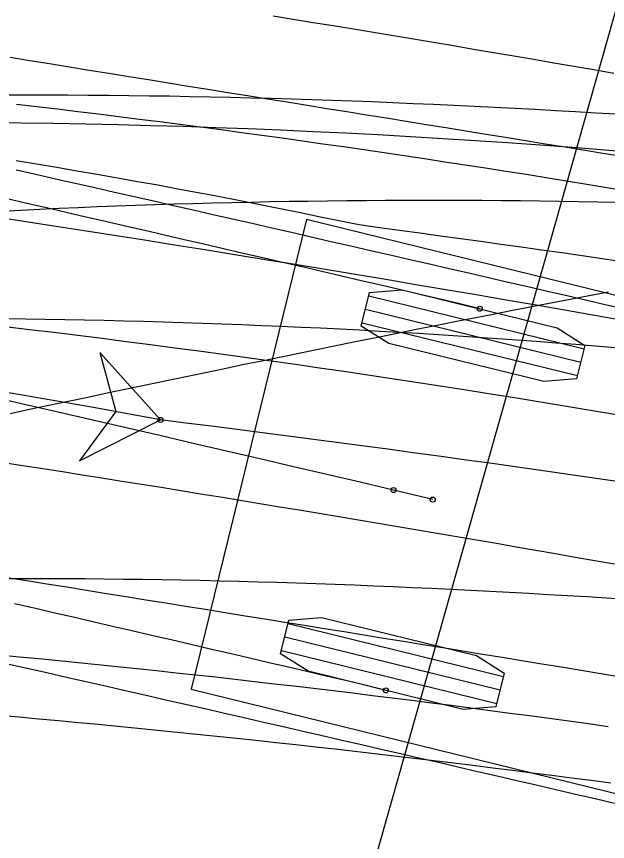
# Model space of a CAD drawing. Extents: x -14 to 1565148, y -25 to 642856.
# Drawn here: x 1564987.06 to 1564996.83, y 636499.08 to 636512.72 of the extents above; entities that cross this region are included whole.
import ezdxf

# ---------------------------------------------------------------- set-up
doc = ezdxf.new("R2010")
doc.units = 0
for name, color, linetype in [('DR_P_Headwall', 7, 'Continuous'), ('MT_P_Drums', 7, 'Continuous'), ('PM_P_Edge_Line', 7, 'Continuous'), ('SC_Scratch2', 7, 'Continuous'), ('TR_Turning_Path25', 7, 'Continuous'), ('TR_Turning_Path26', 7, 'Continuous'), ('TR_Turning_Path28 - Copy-1', 7, 'Continuous'), ('TR_Turning_Path29', 7, 'Continuous')]:
    doc.layers.add(name, color=color, linetype=linetype)

msp = doc.modelspace()

# ---------------------------------------------------------------- linework, layer by layer
at = {"layer": 'DR_P_Headwall'}
for points in [[(1564987.057, 636511.275), (1564987.396, 636511.235), (1564987.735, 636511.195), (1564988.073, 636511.154), (1564988.412, 636511.113), (1564988.751, 636511.071), (1564989.089, 636511.028), (1564989.427, 636510.985), (1564989.765, 636510.941), (1564990.103, 636510.897), (1564990.44, 636510.852), (1564990.778, 636510.807), (1564991.115, 636510.761), (1564991.452, 636510.714), (1564991.789, 636510.667), (1564992.126, 636510.62), (1564992.463, 636510.571), (1564992.799, 636510.523), (1564993.135, 636510.473), (1564993.471, 636510.423), (1564993.807, 636510.373), (1564994.143, 636510.322), (1564994.478, 636510.271), (1564994.814, 636510.219), (1564995.149, 636510.166), (1564995.484, 636510.113), (1564995.819, 636510.059), (1564996.153, 636510.005), (1564996.488, 636509.95), (1564996.822, 636509.895), (1564997.156, 636509.839)], [(1564996.844, 636500.976), (1564996.519, 636501.021), (1564996.193, 636501.065), (1564995.868, 636501.11), (1564995.543, 636501.154), (1564995.218, 636501.197), (1564994.893, 636501.24), (1564994.568, 636501.282), (1564994.243, 636501.325), (1564993.918, 636501.366), (1564993.593, 636501.407), (1564993.269, 636501.448), (1564992.944, 636501.488), (1564992.619, 636501.528), (1564992.294, 636501.567), (1564991.97, 636501.606), (1564991.645, 636501.644), (1564991.32, 636501.682), (1564990.996, 636501.719), (1564990.671, 636501.756), (1564990.347, 636501.793), (1564990.022, 636501.829), (1564989.698, 636501.864), (1564989.374, 636501.899), (1564989.049, 636501.933), (1564988.725, 636501.967), (1564988.401, 636502), (1564988.077, 636502.033), (1564987.753, 636502.065), (1564987.428, 636502.097), (1564987.104, 636502.128), (1564986.78, 636502.159)]]:
    msp.add_lwpolyline(points, dxfattribs=at)
msp.add_arc((1564963.729, 636311.184), 197.765, 77.90523, 85.38277, dxfattribs=at)
at = {"layer": 'MT_P_Drums'}
for points in [[(1564986.895, 636511.428), (1564987.231, 636511.429), (1564987.567, 636511.428), (1564987.903, 636511.427), (1564988.24, 636511.425), (1564988.577, 636511.422), (1564988.913, 636511.418), (1564989.25, 636511.414), (1564989.587, 636511.409), (1564989.923, 636511.403), (1564990.259, 636511.396), (1564990.595, 636511.388), (1564990.931, 636511.38), (1564991.267, 636511.371), (1564991.603, 636511.361), (1564991.939, 636511.351), (1564992.275, 636511.339), (1564992.611, 636511.327), (1564992.947, 636511.315), (1564993.283, 636511.301), (1564993.619, 636511.287), (1564993.954, 636511.273), (1564994.29, 636511.257), (1564994.626, 636511.241), (1564994.962, 636511.225), (1564995.297, 636511.208), (1564995.633, 636511.19), (1564995.969, 636511.171), (1564996.304, 636511.152), (1564996.64, 636511.132), (1564996.976, 636511.112)], [(1564986.882, 636507.726), (1564987.207, 636507.722), (1564987.533, 636507.717), (1564987.858, 636507.711), (1564988.183, 636507.705), (1564988.509, 636507.698), (1564988.834, 636507.69), (1564989.159, 636507.682), (1564989.484, 636507.673), (1564989.81, 636507.662), (1564990.135, 636507.652), (1564990.46, 636507.64), (1564990.785, 636507.628), (1564991.11, 636507.615), (1564991.435, 636507.601), (1564991.76, 636507.586), (1564992.085, 636507.571), (1564992.41, 636507.555), (1564992.735, 636507.538), (1564993.06, 636507.52), (1564993.385, 636507.502), (1564993.71, 636507.483), (1564994.034, 636507.463), (1564994.359, 636507.442), (1564994.684, 636507.421), (1564995.008, 636507.399), (1564995.333, 636507.376), (1564995.657, 636507.352), (1564995.982, 636507.328), (1564996.306, 636507.303), (1564996.631, 636507.277), (1564996.955, 636507.25)], [(1564986.926, 636503.428), (1564987.242, 636503.429), (1564987.558, 636503.428), (1564987.874, 636503.427), (1564988.191, 636503.425), (1564988.508, 636503.422), (1564988.826, 636503.419), (1564989.144, 636503.415), (1564989.462, 636503.41), (1564989.779, 636503.404), (1564990.097, 636503.398), (1564990.415, 636503.39), (1564990.733, 636503.382), (1564991.051, 636503.374), (1564991.37, 636503.364), (1564991.688, 636503.354), (1564992.007, 636503.344), (1564992.326, 636503.332), (1564992.646, 636503.32), (1564992.965, 636503.308), (1564993.285, 636503.294), (1564993.605, 636503.28), (1564993.925, 636503.266), (1564994.245, 636503.25), (1564994.566, 636503.235), (1564994.887, 636503.218), (1564995.207, 636503.201), (1564995.528, 636503.183), (1564995.849, 636503.165), (1564996.171, 636503.146), (1564996.492, 636503.127), (1564996.814, 636503.107), (1564997.135, 636503.086)]]:
    msp.add_lwpolyline(points, dxfattribs=at)
msp.add_arc((1564985.341, 636368.211), 142.761, 73.29732, 100.95468, dxfattribs=at)
at = {"layer": 'PM_P_Edge_Line'}
for points in [[(1564987.054, 636510.34), (1564987.389, 636510.285), (1564987.724, 636510.23), (1564988.058, 636510.173), (1564988.392, 636510.115), (1564988.726, 636510.057), (1564989.06, 636509.997), (1564989.394, 636509.937), (1564989.728, 636509.875), (1564990.061, 636509.813), (1564990.394, 636509.75), (1564990.727, 636509.685), (1564991.06, 636509.62), (1564991.393, 636509.553), (1564991.726, 636509.486), (1564992.058, 636509.418), (1564992.39, 636509.348), (1564992.723, 636509.285), (1564993.058, 636509.233), (1564993.393, 636509.188), (1564993.728, 636509.143), (1564994.063, 636509.098), (1564994.399, 636509.052), (1564994.734, 636509.006), (1564995.069, 636508.959), (1564995.404, 636508.913), (1564995.739, 636508.865), (1564996.074, 636508.818), (1564996.409, 636508.77), (1564996.744, 636508.722), (1564997.079, 636508.673)], [(1564989.438, 636506.05), (1564988.437, 636507.167), (1564988.7, 636506.189), (1564988.099, 636505.373), (1564989.438, 636506.05)], [(1564996.886, 636500.041), (1564996.56, 636500.084), (1564996.235, 636500.126), (1564995.91, 636500.168), (1564995.585, 636500.21), (1564995.259, 636500.251), (1564994.934, 636500.292), (1564994.608, 636500.333), (1564994.282, 636500.373), (1564993.957, 636500.412), (1564993.631, 636500.451), (1564993.305, 636500.49), (1564992.979, 636500.528), (1564992.653, 636500.565), (1564992.327, 636500.602), (1564992.001, 636500.639), (1564991.675, 636500.675), (1564991.348, 636500.711), (1564991.022, 636500.746), (1564990.696, 636500.781), (1564990.369, 636500.815), (1564990.042, 636500.849), (1564989.716, 636500.882), (1564989.389, 636500.915), (1564989.062, 636500.948), (1564988.735, 636500.979), (1564988.408, 636501.011), (1564988.082, 636501.041), (1564987.755, 636501.072), (1564987.428, 636501.102), (1564987.101, 636501.131), (1564986.774, 636501.16)]]:
    msp.add_lwpolyline(points, dxfattribs=at)
msp.add_lwpolyline([(1564989.438, 636506.05), (1564988.437, 636507.167), (1564988.7, 636506.189), (1564988.099, 636505.373)], close=True, dxfattribs=at)
msp.add_circle((1564989.438, 636506.05), 0.0417, dxfattribs=at)
msp.add_circle((1564989.438, 636506.05), 0.0417, dxfattribs=at)
for centre, radius, start, end in [((1564968.722, 636396.856), 111.141, 79.25798, 98.34835), ((1564951.274, 636194.746), 313.634, 73.06523, 83.0109)]:
    msp.add_arc(centre, radius, start, end, dxfattribs=at)
at = {"layer": 'SC_Scratch2'}
msp.add_line((1564991.344, 636492.962), (1565005.865, 636544.255), dxfattribs=at)
at = {"layer": 'TR_Turning_Path25'}
msp.add_lwpolyline([(1564986.814, 636509.506), (1564987.13, 636509.522), (1564987.445, 636509.537), (1564987.761, 636509.552), (1564988.077, 636509.566), (1564988.394, 636509.578), (1564988.71, 636509.591), (1564989.027, 636509.602), (1564989.343, 636509.613), (1564989.66, 636509.623), (1564989.977, 636509.632), (1564990.295, 636509.64), (1564990.612, 636509.648), (1564990.93, 636509.655), (1564991.248, 636509.661), (1564991.565, 636509.667), (1564991.883, 636509.671), (1564992.202, 636509.675), (1564992.52, 636509.679), (1564992.838, 636509.681), (1564993.157, 636509.683), (1564993.476, 636509.685), (1564993.794, 636509.685), (1564994.113, 636509.685), (1564994.432, 636509.684), (1564994.752, 636509.683), (1564995.071, 636509.68), (1564995.39, 636509.678), (1564995.71, 636509.674), (1564996.029, 636509.67), (1564996.349, 636509.665), (1564996.669, 636509.659), (1564996.989, 636509.653)], dxfattribs=at)
msp.add_arc((1564989.087, 636426.565), 91.716, 76.77078, 136.7592, dxfattribs=at)
at = {"layer": 'TR_Turning_Path26'}
for p, q in [((1564991.856, 636509.365), (1564989.946, 636501.597)), ((1564999.139, 636507.574), (1564991.856, 636509.365)), ((1564992.882, 636508.105), (1564996.442, 636507.229)), ((1564992.827, 636507.882), (1564996.388, 636507.006)), ((1564992.772, 636507.659), (1564996.333, 636506.784)), ((1564991.548, 636502.683), (1564995.109, 636501.807)), ((1564991.494, 636502.46), (1564995.054, 636501.585)), ((1564991.439, 636502.238), (1564994.999, 636501.362)), ((1564989.946, 636501.597), (1564997.229, 636499.805)), ((1564989.946, 636501.597), (1564989.946, 636501.597))]:
    msp.add_line(p, q, dxfattribs=at)
for points in [[(1564997.137, 636507.875), (1564996.812, 636507.951), (1564996.487, 636508.026), (1564996.162, 636508.101), (1564995.837, 636508.176), (1564995.511, 636508.251), (1564995.186, 636508.326), (1564994.861, 636508.401), (1564994.536, 636508.476), (1564994.21, 636508.551), (1564993.885, 636508.626), (1564993.56, 636508.701), (1564993.235, 636508.776), (1564992.909, 636508.85), (1564992.584, 636508.925), (1564992.258, 636508.999), (1564991.933, 636509.074), (1564991.608, 636509.148), (1564991.282, 636509.222), (1564990.957, 636509.297), (1564990.631, 636509.371), (1564990.306, 636509.445), (1564989.98, 636509.519), (1564989.655, 636509.593), (1564989.329, 636509.667), (1564989.004, 636509.741), (1564988.678, 636509.814), (1564988.353, 636509.888), (1564988.027, 636509.962), (1564987.702, 636510.035), (1564987.376, 636510.109), (1564987.05, 636510.182)], [(1564994.717, 636507.889), (1564994.39, 636507.97), (1564994.062, 636508.048), (1564993.734, 636508.125), (1564993.409, 636508.201), (1564993.084, 636508.277), (1564992.758, 636508.353), (1564992.433, 636508.428), (1564992.108, 636508.504), (1564991.783, 636508.58), (1564991.458, 636508.655), (1564991.133, 636508.731), (1564990.807, 636508.806), (1564990.482, 636508.882), (1564990.157, 636508.957), (1564989.832, 636509.032), (1564989.506, 636509.107), (1564989.181, 636509.182), (1564988.856, 636509.257), (1564988.53, 636509.332), (1564988.205, 636509.407), (1564987.88, 636509.482), (1564987.554, 636509.556), (1564987.229, 636509.631), (1564986.903, 636509.705)], [(1564993.941, 636504.733), (1564993.617, 636504.813), (1564993.293, 636504.89)], [(1564993.164, 636501.577), (1564992.844, 636501.656), (1564992.524, 636501.732), (1564992.203, 636501.807), (1564991.88, 636501.883), (1564991.556, 636501.959), (1564991.232, 636502.034), (1564990.909, 636502.11), (1564990.585, 636502.185), (1564990.262, 636502.26), (1564989.938, 636502.336), (1564989.614, 636502.411), (1564989.291, 636502.486), (1564988.967, 636502.561), (1564988.643, 636502.636), (1564988.32, 636502.711), (1564987.996, 636502.785), (1564987.672, 636502.86), (1564987.348, 636502.935), (1564987.025, 636503.009)], [(1564996.947, 636499.706), (1564996.624, 636499.781), (1564996.3, 636499.857), (1564995.976, 636499.932), (1564995.653, 636500.007), (1564995.329, 636500.082), (1564995.005, 636500.157), (1564994.682, 636500.232), (1564994.358, 636500.307), (1564994.034, 636500.382), (1564993.711, 636500.457), (1564993.387, 636500.531), (1564993.063, 636500.606), (1564992.74, 636500.681), (1564992.416, 636500.755), (1564992.092, 636500.83), (1564991.768, 636500.904), (1564991.444, 636500.978), (1564991.121, 636501.053), (1564990.797, 636501.127), (1564990.473, 636501.201), (1564990.149, 636501.275), (1564989.825, 636501.349), (1564989.502, 636501.423), (1564989.178, 636501.497), (1564988.854, 636501.571), (1564988.53, 636501.644), (1564988.206, 636501.718), (1564987.882, 636501.792), (1564987.558, 636501.865), (1564987.234, 636501.939), (1564986.91, 636502.012)]]:
    msp.add_lwpolyline(points, dxfattribs=at)
for points in [[(1564992.759, 636507.604), (1564992.895, 636508.16), (1564993.435, 636508.204), (1564995.999, 636507.574), (1564996.456, 636507.284), (1564996.319, 636506.729), (1564995.78, 636506.684), (1564993.216, 636507.314)], [(1564991.425, 636502.183), (1564991.562, 636502.738), (1564992.102, 636502.783), (1564994.665, 636502.152), (1564995.122, 636501.862), (1564994.986, 636501.307), (1564994.446, 636501.262), (1564991.883, 636501.893)]]:
    msp.add_lwpolyline(points, close=True, dxfattribs=at)
for centre in [(1564994.717, 636507.889), (1564993.293, 636504.89), (1564993.293, 636504.89), (1564993.941, 636504.733), (1564993.164, 636501.577)]:
    msp.add_circle(centre, 0.0417, dxfattribs=at)
msp.add_arc((1564687.665, 635201.082), 1339.15, 76.807395, 79.913822, dxfattribs=at)
at = {"layer": 'TR_Turning_Path28 - Copy-1'}
for points in [[(1564996.936, 636511.782), (1564996.605, 636511.839), (1564996.273, 636511.896), (1564995.942, 636511.954), (1564995.611, 636512.01), (1564995.28, 636512.067), (1564994.948, 636512.124), (1564994.617, 636512.18), (1564994.285, 636512.236), (1564993.954, 636512.291), (1564993.623, 636512.347), (1564993.291, 636512.402), (1564992.959, 636512.457), (1564992.628, 636512.512), (1564992.296, 636512.567), (1564991.964, 636512.621), (1564991.633, 636512.675), (1564991.301, 636512.729)], [(1564997.116, 636510.4), (1564996.788, 636510.454), (1564996.459, 636510.507), (1564996.13, 636510.561), (1564995.802, 636510.614), (1564995.473, 636510.668), (1564995.145, 636510.721), (1564994.816, 636510.774), (1564994.488, 636510.827), (1564994.16, 636510.881), (1564993.831, 636510.934), (1564993.503, 636510.987), (1564993.175, 636511.04), (1564992.847, 636511.093), (1564992.519, 636511.146), (1564992.191, 636511.198), (1564991.863, 636511.251), (1564991.535, 636511.304), (1564991.207, 636511.357), (1564990.879, 636511.41), (1564990.552, 636511.463), (1564990.224, 636511.515), (1564989.896, 636511.568), (1564989.569, 636511.621), (1564989.241, 636511.674), (1564988.914, 636511.727), (1564988.587, 636511.779), (1564988.259, 636511.832), (1564987.932, 636511.885), (1564987.605, 636511.938), (1564987.278, 636511.991), (1564986.951, 636512.044)], [(1564996.947, 636503.662), (1564996.621, 636503.72), (1564996.296, 636503.777), (1564995.97, 636503.834), (1564995.644, 636503.891), (1564995.319, 636503.948), (1564994.993, 636504.004), (1564994.667, 636504.061), (1564994.341, 636504.117), (1564994.016, 636504.172), (1564993.69, 636504.228), (1564993.364, 636504.283), (1564993.038, 636504.338), (1564992.712, 636504.393), (1564992.386, 636504.448), (1564992.06, 636504.502), (1564991.733, 636504.556), (1564991.407, 636504.61), (1564991.081, 636504.664), (1564990.755, 636504.718), (1564990.429, 636504.771), (1564990.102, 636504.824), (1564989.776, 636504.877), (1564989.45, 636504.93), (1564989.123, 636504.982), (1564988.797, 636505.034), (1564988.47, 636505.086), (1564988.144, 636505.138), (1564987.817, 636505.189), (1564987.491, 636505.24), (1564987.164, 636505.291), (1564986.837, 636505.342)], [(1564997.045, 636501.798), (1564996.72, 636501.851), (1564996.394, 636501.905), (1564996.068, 636501.958), (1564995.742, 636502.012), (1564995.416, 636502.065), (1564995.089, 636502.118), (1564994.763, 636502.172), (1564994.436, 636502.225), (1564994.11, 636502.278), (1564993.783, 636502.331), (1564993.456, 636502.384), (1564993.129, 636502.437), (1564992.802, 636502.49), (1564992.475, 636502.543), (1564992.148, 636502.595), (1564991.82, 636502.648), (1564991.493, 636502.701), (1564991.165, 636502.754), (1564990.838, 636502.807), (1564990.51, 636502.86), (1564990.183, 636502.912), (1564989.855, 636502.965), (1564989.527, 636503.018), (1564989.199, 636503.071), (1564988.872, 636503.124), (1564988.544, 636503.176), (1564988.216, 636503.229), (1564987.888, 636503.282), (1564987.559, 636503.335), (1564987.231, 636503.388), (1564986.903, 636503.441)]]:
    msp.add_lwpolyline(points, dxfattribs=at)
msp.add_arc((1564913.591, 636033.323), 481.666, 78.50755, 86.20032, dxfattribs=at)
at = {"layer": 'TR_Turning_Path29'}
msp.add_lwpolyline([(1564996.845, 636508.166), (1564996.528, 636508.105), (1564996.211, 636508.044), (1564995.894, 636507.983), (1564995.577, 636507.921), (1564995.259, 636507.859), (1564994.942, 636507.796), (1564994.624, 636507.734), (1564994.306, 636507.671), (1564993.988, 636507.607), (1564993.669, 636507.544), (1564993.351, 636507.48), (1564993.032, 636507.415), (1564992.713, 636507.351), (1564992.394, 636507.286), (1564992.075, 636507.221), (1564991.756, 636507.156), (1564991.436, 636507.09), (1564991.117, 636507.025), (1564990.797, 636506.959), (1564990.477, 636506.892), (1564990.157, 636506.826), (1564989.837, 636506.76), (1564989.517, 636506.693), (1564989.197, 636506.626), (1564988.876, 636506.559), (1564988.556, 636506.491), (1564988.235, 636506.424), (1564987.914, 636506.356), (1564987.593, 636506.289), (1564987.272, 636506.221), (1564986.951, 636506.153)], dxfattribs=at)
msp.add_arc((1565018.671, 636391.904), 129.304, 86.34072, 118.81406, dxfattribs=at)

doc.saveas('drawing.dxf')
